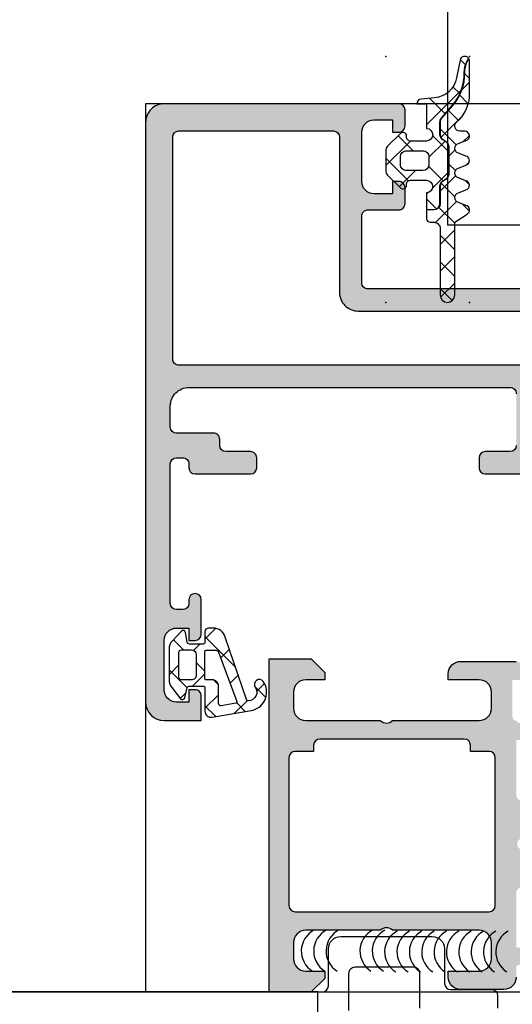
# Model space of a CAD drawing. Header units: millimetres. Extents: x 373037 to 682063, y 76092 to 274210.
# Tile 407 of 552: x 681509 to 681549, y 260245 to 260324. Entities that reach past the tile are written whole.
import ezdxf

# ---------------------------------------------------------------- set-up
doc = ezdxf.new("R2010")
doc.units = ezdxf.units.MM
doc.header["$LTSCALE"] = 100
doc.layers.add('PUDORYS', color=253, linetype='CONTINUOUS')

msp = doc.modelspace()

# ---------------------------------------------------------------- hatches: boundary and pattern name
at = {"layer": 'PUDORYS', "true_color": 0x939598}
h = msp.add_hatch(dxfattribs=at)
h.set_pattern_fill('ANSI37', color=252, scale=0.625, angle=90, style=0)
h.set_pattern_definition([(135, (679960.638258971, 248348.1544064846), (-1.403165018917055, -1.403165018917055), []), (225, (679960.638258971, 248348.1544064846), (1.403165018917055, -1.403165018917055), [])])
edge = h.paths.add_edge_path()
edge.add_arc((681540.2923258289, 260311.0443856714), 0.2900050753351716, 224.9975633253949, 359.9994892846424)
edge.add_line((681540.5823309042, 260311.0443830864), (681540.5823309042, 260311.1443773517))
edge.add_arc((681540.8923309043, 260311.1443773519), 0.3099999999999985, 89.99999999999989, 180.0000000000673, ccw=False)
edge.add_line((681540.8923309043, 260311.4543773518), (681542.1923069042, 260311.4543773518))
edge.add_arc((681542.1923069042, 260310.9443773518), 0.5100000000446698, -88.87647985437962, 90.00000000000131, ccw=False)
edge.add_line((681542.2023069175, 260310.4344754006), (681542.2023087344, 260309.0758673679))
edge.add_line((681542.2023087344, 260309.075867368), (681542.7923090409, 260309.075867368))
edge.add_arc((681542.7923090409, 260309.565867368), 0.4900000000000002, 270.000000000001, 360.0000000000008)
edge.add_line((681543.2823090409, 260309.565867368), (681543.2823090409, 260310.9658650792))
edge.add_arc((681543.7923090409, 260310.9658650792), 0.5099999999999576, 120.00000000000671, 180.0000000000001, ccw=False)
edge.add_line((681543.5373090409, 260311.4075380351), (681543.737309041, 260311.5230080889))
edge.add_arc((681543.4923090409, 260311.9473605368), 0.4900000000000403, 300.0000000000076, 360.000000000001)
edge.add_line((681543.9823090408, 260311.9473605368), (681543.9823090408, 260314.1843703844))
edge.add_arc((681543.4923090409, 260314.1843703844), 0.4899999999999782, 0, 60.00000000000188)
edge.add_line((681543.737309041, 260314.6087228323), (681543.537309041, 260314.7241928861))
edge.add_arc((681543.7923090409, 260315.1658658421), 0.5100000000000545, 179.9999999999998, 240.0000000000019, ccw=False)
edge.add_line((681543.2823090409, 260315.1658658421), (681543.2823090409, 260316.1634632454))
edge.add_arc((681543.788242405, 260316.1634632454), 0.5059333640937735, 139.3588191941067, 180, ccw=False)
edge.add_line((681543.4043384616, 260316.4929876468), (681544.2852053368, 260317.5192189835))
edge.add_arc((681541.2547474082, 260320.1204161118), 3.993732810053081, -40.64118080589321, 0.6188691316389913)
edge.add_arc((681547.2581299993, 260320.185262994), 2.010000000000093, 153.3452087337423, 180.6188691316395, ccw=False)
edge.add_line((681545.46174146, 260321.0869770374), (681545.5957826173, 260321.3540129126))
edge.add_arc((681545.2923189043, 260321.1090433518), 0.3900003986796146, 38.91202932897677, 168.9894375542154)
edge.add_line((681544.9094976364, 260321.1835295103), (681544.6298960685, 260319.7454386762))
edge.add_arc((681542.6568421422, 260320.1290507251), 2.010000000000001, 274.99524938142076, 348.9975035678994, ccw=False)
edge.add_line((681542.8318591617, 260318.1266848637), (681541.758899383, 260318.0329026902))
edge.add_arc((681541.7923206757, 260317.6443355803), 0.3900017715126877, 94.91600467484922, 178.5301263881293)
edge.add_line((681541.402447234, 260317.6543396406), (681542.2023181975, 260317.6543396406))
edge.add_line((681542.2023181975, 260317.6543396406), (681542.2023069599, 260315.6542603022))
edge.add_arc((681542.1923069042, 260315.1443583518), 0.5100000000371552, -90, 88.87647509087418, ccw=False)
edge.add_line((681542.1923069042, 260314.6343583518), (681540.8923309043, 260314.6343583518))
edge.add_arc((681540.8923309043, 260314.9443583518), 0.3100000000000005, 180, 270, ccw=False)
edge.add_line((681540.5823309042, 260314.9443583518), (681540.5823309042, 260315.0443833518))
edge.add_arc((681540.292315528, 260315.0443551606), 0.2900153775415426, 0.005569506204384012, 134.9966855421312)
edge.add_line((681540.0872555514, 260315.2494388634), (681539.0459585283, 260314.2088744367))
edge.add_arc((681539.3923189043, 260313.8622702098), 0.4900000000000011, 134.9798378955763, 179.9999999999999)
edge.add_line((681538.9023189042, 260313.8622702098), (681538.9023189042, 260312.226221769))
edge.add_arc((681539.3923189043, 260312.226221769), 0.4899999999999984, 180.0000000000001, 225.0276992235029)
edge.add_line((681539.0460041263, 260311.8795719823), (681540.0872525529, 260310.8393298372))
edge = h.paths.add_edge_path()
edge.add_arc((681541.8923407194, 260312.7443545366), 0.4999901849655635, 270.00000000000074, 360, ccw=False)
edge.add_line((681541.8923407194, 260312.2443643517), (681540.5923309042, 260312.2443643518))
edge.add_arc((681540.5923122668, 260312.7443457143), 0.4999813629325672, 179.9978642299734, 270.0021357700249, ccw=False)
edge.add_line((681540.0923309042, 260312.7443643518), (681540.0923309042, 260313.3443713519))
edge.add_arc((681540.5923122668, 260313.3443899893), 0.4999813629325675, 89.99786422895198, 180.0021357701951, ccw=False)
edge.add_line((681540.5923309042, 260313.8443713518), (681541.8923407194, 260313.8443713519))
edge.add_arc((681541.8923407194, 260313.344381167), 0.4999901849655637, 0, 90.00000000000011, ccw=False)
edge.add_line((681542.3923309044, 260313.344381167), (681542.3923309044, 260312.7443545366))
h = msp.add_hatch(dxfattribs=at)
h.set_pattern_fill('ANSI37', color=252, scale=0.48, angle=90, style=0)
h.set_pattern_definition([(135, (679960.638258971, 248348.1544064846), (-1.077630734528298, -1.077630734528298), []), (225, (679960.638258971, 248348.1544064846), (1.077630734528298, -1.077630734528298), [])])
edge = h.paths.add_edge_path()
edge.add_line((681544.7857356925, 260310.4401511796), (681545.3927932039, 260310.6674100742))
edge.add_arc((681545.2923179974, 260311.0442462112), 0.3900009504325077, -75.0706312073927, 75.07063120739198)
edge.add_line((681545.3927932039, 260311.4210823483), (681544.7857356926, 260311.6483412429))
edge.add_arc((681544.8923191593, 260312.0442462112), 0.4100009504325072, 105.0676336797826, 254.9323663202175, ccw=False)
edge.add_line((681544.7857356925, 260312.4401511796), (681545.392793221, 260312.6674100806))
edge.add_arc((681545.2923194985, 260313.0442462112), 0.390000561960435, -75.0708416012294, 75.07084160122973)
edge.add_line((681545.3927932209, 260313.4210823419), (681544.7857357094, 260313.6483412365))
edge.add_arc((681544.8923176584, 260314.0442462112), 0.4100005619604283, 105.06742474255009, 254.9325713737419, ccw=False)
edge.add_line((681544.7857357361, 260314.4401511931), (681545.3927932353, 260314.6674062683))
edge.add_arc((681545.2923059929, 260315.0442889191), 0.3900489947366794, -75.07068313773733, 89.99999999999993)
edge.add_line((681545.2923059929, 260315.4343379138), (681544.8923168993, 260315.4343379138))
edge.add_arc((681544.8923168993, 260315.8443384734), 0.4100005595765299, 130.3199356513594, 269.99999999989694, ccw=False)
edge.add_arc((681542.6923470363, 260318.4366246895), 2.989972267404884, -49.68006215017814, 0.001330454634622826)
edge.add_line((681545.6823193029, 260318.436694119), (681545.6823189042, 260321.1084857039))
edge.add_arc((681545.2923189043, 260321.1090433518), 0.3900003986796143, -0.0819252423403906, 35.64056997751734)
edge.add_line((681545.6092676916, 260321.3362960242), (681545.4796159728, 260321.0780047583))
edge.add_arc((681547.2581299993, 260320.185262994), 1.990000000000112, 153.345208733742, 180.6188691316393)
edge.add_arc((681541.2547474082, 260320.1204161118), 4.013732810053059, -40.641180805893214, 0.6188691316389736, ccw=False)
edge.add_line((681544.3003814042, 260317.506192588), (681543.419514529, 260316.4799612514))
edge.add_arc((681543.788242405, 260316.1634632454), 0.4859333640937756, 139.3588191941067, 179.9999999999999)
edge.add_line((681543.3023090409, 260316.1634632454), (681543.3023090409, 260315.1658658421))
edge.add_arc((681543.7923090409, 260315.1658658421), 0.4900000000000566, 180.0000000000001, 240.0000000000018)
edge.add_line((681543.5473090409, 260314.7415133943), (681543.747309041, 260314.6260433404))
edge.add_arc((681543.4923090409, 260314.1843703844), 0.5099999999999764, -1.1368683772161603e-13, 60.00000000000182, ccw=False)
edge.add_line((681544.0023090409, 260314.1843703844), (681544.0023090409, 260311.9473605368))
edge.add_arc((681543.4923090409, 260311.9473605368), 0.5100000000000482, 300.0000000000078, 360, ccw=False)
edge.add_line((681543.747309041, 260311.5056875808), (681543.547309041, 260311.3902175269))
edge.add_arc((681543.7923090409, 260310.9658650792), 0.4899999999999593, 120.000000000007, 179.9999999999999)
edge.add_line((681543.3023090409, 260310.9658650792), (681543.3023090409, 260309.565867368))
edge.add_arc((681542.7923090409, 260309.565867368), 0.509999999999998, 270.0000000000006, 360, ccw=False)
edge.add_line((681542.7923090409, 260309.055867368), (681542.2023087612, 260309.055867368))
edge.add_line((681542.2023087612, 260309.055867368), (681542.2023097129, 260308.3442458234))
edge.add_arc((681542.4923097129, 260308.3442462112), 0.2900000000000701, 180.0000766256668, 270.0000000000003)
edge.add_line((681542.4923097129, 260308.0542462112), (681542.7922948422, 260308.0542462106))
edge.add_arc((681542.792476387, 260307.5444242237), 0.5098220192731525, -0.02428648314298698, 90.02040272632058, ccw=False)
edge.add_line((681543.3022983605, 260307.5442081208), (681543.3023288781, 260302.1442451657))
edge.add_arc((681543.8923273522, 260302.1442485), 0.5899984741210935, 180.0003238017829, 360.0000000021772)
edge.add_line((681544.4823258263, 260302.1442485), (681544.4823258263, 260308.0496567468))
edge.add_line((681544.4823258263, 260308.0496567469), (681545.4870801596, 260308.7063603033))
edge.add_arc((681545.2923195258, 260309.0442480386), 0.3899997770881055, -60.04057881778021, 75.07024092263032)
edge.add_line((681545.3927969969, 260309.4210823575), (681544.7857357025, 260309.6483412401))
edge.add_arc((681544.8923191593, 260310.0442462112), 0.4100009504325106, 105.0676336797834, 254.9323677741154, ccw=False)
h = msp.add_hatch(color=252, dxfattribs=at)
edge = h.paths.add_edge_path(flags=16)
edge.add_ellipse((681522.1563332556, 260296.954286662), major_axis=(-0.4999740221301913, 0), ratio=1, start_angle=-0.002977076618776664, end_angle=90.00297707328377, ccw=False)
edge.add_line((681521.656359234, 260296.9543126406), (681521.656359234, 260314.9543126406))
edge.add_ellipse((681522.1563332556, 260314.9543386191), major_axis=(-0.4999740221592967, 0), ratio=1, start_angle=-90.00297707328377, end_angle=0.002977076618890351, ccw=False)
edge.add_line((681522.156359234, 260315.4543126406), (681534.656359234, 260315.4543126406))
edge.add_ellipse((681534.656337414, 260314.9542908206), major_axis=(-0.5000218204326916, 0), ratio=1, start_angle=180.0025002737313, end_angle=269.99749972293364, ccw=False)
edge.add_line((681535.156359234, 260314.9543126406), (681535.156359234, 260302.3512616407))
edge.add_ellipse((681536.6563581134, 260302.3512605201), major_axis=(-1.499998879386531, 0), ratio=1, start_angle=-4.280432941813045e-05, end_angle=90.00004280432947)
edge.add_line((681536.656359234, 260300.8512616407), (681549.656347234, 260300.8512616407))
edge.add_ellipse((681549.6563476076, 260300.3512620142), major_axis=(-0.4999996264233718, 0), ratio=1, start_angle=179.9999571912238, end_angle=270.0000428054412, ccw=False)
edge.add_line((681550.156347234, 260300.3512616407), (681550.156347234, 260296.9543126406))
edge.add_ellipse((681549.6563476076, 260296.954312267), major_axis=(-0.4999996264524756, 0), ratio=1, start_angle=89.99995719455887, end_angle=180.0000428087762, ccw=False)
edge.add_line((681549.656347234, 260296.4543126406), (681522.156359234, 260296.4543126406))
edge = h.paths.add_edge_path()
edge.add_line((681520.9563472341, 260267.6543176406), (681523.9563472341, 260267.6543176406))
edge.add_line((681523.9563472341, 260267.6543176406), (681523.9563472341, 260269.6543176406))
edge.add_arc((681523.4563732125, 260269.6543436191), 0.4999740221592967, 359.9970229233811, 450.0029770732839)
edge.add_line((681523.4563472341, 260270.1543176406), (681522.9563472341, 260270.1543176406))
edge.add_line((681522.9563472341, 260270.1543176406), (681522.9563472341, 260269.1543176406))
edge.add_line((681522.9563472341, 260269.1543176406), (681521.9563472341, 260269.1543176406))
edge.add_arc((681521.9564113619, 260270.1543817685), 1.000064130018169, 180.0036740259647, 269.9963259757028, ccw=False)
edge.add_line((681520.9563472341, 260270.1543176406), (681520.9563472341, 260274.1543176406))
edge.add_arc((681521.9563772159, 260274.1542876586), 1.000029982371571, 90.00171778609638, 179.9982822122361, ccw=False)
edge.add_line((681521.9563472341, 260275.1543176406), (681522.9563472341, 260275.1543176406))
edge.add_line((681522.9563472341, 260275.1543176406), (681522.9563472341, 260274.1543176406))
edge.add_line((681522.9563472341, 260274.1543176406), (681523.4563472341, 260274.1543176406))
edge.add_arc((681523.4563416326, 260274.654323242), 0.5000056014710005, 270.0006418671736, 359.9993581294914)
edge.add_line((681523.9563472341, 260274.6543176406), (681523.9563472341, 260277.4543206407))
edge.add_arc((681523.4563472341, 260277.4543206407), 0.5, 0, 180)
edge.add_line((681522.9563472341, 260277.4543206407), (681522.9563472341, 260277.1543176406))
edge.add_arc((681522.4563365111, 260277.1543283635), 0.5000107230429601, 270.00122873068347, 359.99877127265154, ccw=False)
edge.add_line((681522.4563472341, 260276.6543176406), (681521.9563472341, 260276.6543176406))
edge.add_arc((681521.9564151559, 260277.1543855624), 0.5000679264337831, 180.007782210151, 269.99221778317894, ccw=False)
edge.add_line((681521.4563472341, 260277.1543176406), (681521.4563472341, 260288.4543126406))
edge.add_arc((681521.956369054, 260288.4542908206), 0.5000218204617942, 90.0025002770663, 179.9974997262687, ccw=False)
edge.add_line((681521.9563472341, 260288.9543126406), (681522.4563472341, 260288.9543126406))
edge.add_arc((681522.4564099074, 260288.4543753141), 0.4999373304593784, -0.007182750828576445, 90.00718274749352, ccw=False)
edge.add_line((681522.9563472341, 260288.4543126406), (681522.9563472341, 260288.1543096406))
edge.add_arc((681523.4564100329, 260288.1543724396), 0.5000628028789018, 180.007195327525, 269.9928046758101)
edge.add_line((681523.4563472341, 260287.6543096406), (681527.9563472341, 260287.6543096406))
edge.add_arc((681527.9563416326, 260288.1543152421), 0.5000056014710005, 270.0006418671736, 359.9993581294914)
edge.add_line((681528.4563472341, 260288.1543096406), (681528.4563472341, 260288.9543126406))
edge.add_arc((681527.9563732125, 260288.9543386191), 0.4999740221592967, 359.9970229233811, 450.0029770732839)
edge.add_line((681527.9563472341, 260289.4543126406), (681525.9563472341, 260289.4543126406))
edge.add_arc((681525.9564151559, 260289.9543805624), 0.5000679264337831, 180.007782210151, 269.99221778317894, ccw=False)
edge.add_line((681525.4563472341, 260289.9543126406), (681525.4563472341, 260290.4543126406))
edge.add_arc((681524.9564099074, 260290.4543753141), 0.4999373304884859, 359.9928172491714, 450.0071827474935)
edge.add_line((681524.9563472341, 260290.9543126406), (681521.9563472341, 260290.9543126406))
edge.add_arc((681521.9564023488, 260291.4543677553), 0.500055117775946, 180.0063149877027, 269.99368500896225, ccw=False)
edge.add_line((681521.4563472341, 260291.4543126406), (681521.4563472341, 260293.1543096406))
edge.add_arc((681522.9563153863, 260293.1543414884), 1.499968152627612, 89.99878348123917, 180.0012165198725, ccw=False)
edge.add_line((681522.9563472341, 260294.6543096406), (681548.9563472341, 260294.6543096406))
edge.add_arc((681548.9563680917, 260294.1543304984), 0.4999791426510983, -0.0023902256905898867, 90.00239022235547, ccw=False)
edge.add_line((681549.4563472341, 260294.1543096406), (681549.4563472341, 260289.9543126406))
edge.add_arc((681548.9563416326, 260289.954318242), 0.500005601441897, 270.00064186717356, 359.9993581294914, ccw=False)
edge.add_line((681548.9563472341, 260289.4543126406), (681546.9563472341, 260289.4543126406))
edge.add_arc((681546.956369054, 260288.9542908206), 0.5000218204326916, 90.00250027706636, 179.9974997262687)
edge.add_line((681546.4563472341, 260288.9543126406), (681546.4563472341, 260288.1543096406))
edge.add_arc((681546.9563997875, 260288.1543621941), 0.5000525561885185, 180.0060215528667, 269.9939784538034)
edge.add_line((681546.9563472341, 260287.6543096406), (681551.9563482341, 260287.6543096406))
edge.add_line((681551.9563482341, 260287.6543096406), (681552.7142372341, 260287.8716306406))
edge.add_arc((681552.7969285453, 260287.5832522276), 0.2999999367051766, 37.90481469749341, 106.00002424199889, ccw=False)
edge.add_arc((681553.2703483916, 260287.9518627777), 0.3000001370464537, 217.904718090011, 269.999969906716)
edge.add_line((681553.2703482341, 260287.6518626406), (681555.3344952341, 260287.6518646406))
edge.add_arc((681555.3344956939, 260288.0518640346), 0.399999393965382, 269.999934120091, 381.9737695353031)
edge.add_line((681555.705437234, 260288.2015366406), (681554.8890762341, 260290.2247656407))
edge.add_arc((681554.7036059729, 260290.1499290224), 0.199999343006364, 21.97390783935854, 114.1410924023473)
edge.add_line((681554.621809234, 260290.3324366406), (681552.238124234, 260289.2641166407))
edge.add_arc((681552.1563275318, 260289.4466247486), 0.1999997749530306, 179.180099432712, 294.1410254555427, ccw=False)
edge.add_line((681551.9563482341, 260289.4494866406), (681551.9563472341, 260300.7535666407))
edge.add_arc((681552.1477617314, 260300.76199836), 0.191600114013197, 88.95554996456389, 182.5222218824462, ccw=False)
edge.add_line((681552.151254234, 260300.9535666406), (681552.571838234, 260300.9535666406))
edge.add_line((681552.5718382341, 260300.9535666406), (681555.0374502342, 260299.5218316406))
edge.add_arc((681555.1882619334, 260299.7811686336), 0.2999997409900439, 239.8208038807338, 344.0000282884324)
edge.add_line((681555.476640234, 260299.6984776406), (681555.904511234, 260301.1906386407))
edge.add_line((681555.904511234, 260301.1906386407), (681556.402923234, 260302.0539136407))
edge.add_arc((681556.0565129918, 260302.2539135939), 0.4000000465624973, 330.0000115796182, 449.9999652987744)
edge.add_line((681556.056513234, 260302.6539136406), (681551.9485822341, 260302.6535666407))
edge.add_line((681551.9485822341, 260302.6535666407), (681537.456525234, 260302.6512616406))
edge.add_arc((681537.4563471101, 260303.1512614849), 0.4999998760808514, 179.9999821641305, 270.0204115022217, ccw=False)
edge.add_line((681536.9563472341, 260303.1512616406), (681536.9563472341, 260308.5543036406))
edge.add_arc((681537.4563468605, 260308.5543040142), 0.4999996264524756, 89.99995719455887, 180.0000428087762, ccw=False)
edge.add_line((681537.4563472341, 260309.0543036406), (681539.9563472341, 260309.0543036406))
edge.add_arc((681539.9563476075, 260309.554303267), 0.4999996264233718, 269.9999571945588, 360.0000428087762)
edge.add_line((681540.4563472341, 260309.5543036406), (681540.4563472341, 260310.8543066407))
edge.add_arc((681539.9563680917, 260310.8543274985), 0.4999791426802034, 359.9976097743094, 450.0023902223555)
edge.add_line((681539.9563472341, 260311.3543066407), (681539.4563472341, 260311.3543066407))
edge.add_line((681539.4563472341, 260311.3543066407), (681539.4563472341, 260310.3543066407))
edge.add_line((681539.4563472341, 260310.3543066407), (681537.9563472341, 260310.3543066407))
edge.add_arc((681537.9563789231, 260311.3543383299), 1.000031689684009, 180.0018155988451, 269.9981844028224, ccw=False)
edge.add_line((681536.9563472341, 260311.3543066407), (681536.9563472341, 260315.3543066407))
edge.add_arc((681537.9564164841, 260315.3542373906), 1.00006925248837, 90.00396746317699, 179.9960325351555, ccw=False)
edge.add_line((681537.9563472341, 260316.3543066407), (681539.4563472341, 260316.3543066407))
edge.add_line((681539.4563472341, 260316.3543066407), (681539.4563472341, 260315.3543066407))
edge.add_line((681539.4563472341, 260315.3543066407), (681539.9563472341, 260315.3543066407))
edge.add_arc((681539.9563732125, 260315.8542806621), 0.4999740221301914, 269.9970229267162, 360.0029770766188)
edge.add_line((681540.4563472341, 260315.8543066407), (681540.4563472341, 260317.1543096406))
edge.add_arc((681539.9563416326, 260317.1543040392), 0.500005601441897, 0.0006418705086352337, 89.99935813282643)
edge.add_line((681539.9563472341, 260317.6543096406), (681520.9563472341, 260317.6543096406))
edge.add_arc((681520.9563179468, 260316.1543389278), 1.49997071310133, 89.9988812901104, 180.0011187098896)
edge.add_line((681519.4563472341, 260316.1543096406), (681519.4563472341, 260269.1543176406))
edge.add_arc((681520.9564075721, 260269.1543779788), 1.500060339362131, 180.0023046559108, 269.9976953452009)
h = msp.add_hatch(dxfattribs=at)
h.set_pattern_fill('ANSI37', color=252, scale=0.625, angle=180, style=0)
h.set_pattern_definition([(225, (681522.9563192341, 260270.1543376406), (1.403165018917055, -1.403165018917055), []), (315, (681522.9563192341, 260270.1543376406), (1.403165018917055, 1.403165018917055), [])])
edge = h.paths.add_edge_path(flags=16)
edge.add_ellipse((681524.8585323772, 260270.4565526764), major_axis=(-0.4977897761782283, 0), ratio=1, start_angle=179.7452779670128, end_angle=270.1925797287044)
edge.add_line((681524.856859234, 260270.9543396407), (681524.356340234, 260270.9543396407))
edge.add_ellipse((681524.356325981, 260271.0543233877), major_axis=(-0.09998374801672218, 0), ratio=1, start_angle=-0.00874072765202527, end_angle=90.00816773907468, ccw=False)
edge.add_line((681524.2563422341, 260271.0543386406), (681524.2563382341, 260273.2547686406))
edge.add_ellipse((681524.3563428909, 260273.2547659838), major_axis=(-0.1000046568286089, 0), ratio=1, start_angle=270.00152216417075, end_angle=359.99847781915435, ccw=False)
edge.add_line((681524.356340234, 260273.3547706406), (681525.1682822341, 260273.3547706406))
edge.add_ellipse((681525.1682737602, 260273.1547640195), major_axis=(-0.2000066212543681, 0), ratio=1, start_angle=195.6886153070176, end_angle=269.9975725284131, ccw=False)
edge.add_line((681525.360829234, 260273.2088476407), (681526.848154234, 260269.1907066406))
edge.add_ellipse((681526.7543727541, 260269.1559931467), major_axis=(-0.0999999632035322, 0), ratio=1, start_angle=100.32228412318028, end_angle=200.3121827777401, ccw=False)
edge.add_line((681526.772291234, 260269.0576116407), (681525.562822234, 260268.8373286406))
edge.add_ellipse((681525.5563135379, 260269.0372190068), major_axis=(-0.199996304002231, 0), ratio=1, start_angle=-0.001041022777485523, end_angle=91.86496785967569, ccw=False)
edge.add_line((681525.356317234, 260269.0372226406), (681525.356317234, 260270.4543396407))
edge = h.paths.add_edge_path(flags=16)
edge.add_ellipse((681522.3563284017, 260271.1543408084), major_axis=(-0.2000001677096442, 0), ratio=1, start_angle=-0.000238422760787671, end_angle=90.0002384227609, ccw=False)
edge.add_line((681522.156328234, 260271.1543416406), (681522.156332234, 260273.1887986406))
edge.add_ellipse((681522.3563275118, 260273.1888033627), major_axis=(-0.1999952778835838, 0), ratio=1, start_angle=-90.00049337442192, end_angle=0.0013527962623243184, ccw=False)
edge.add_line((681522.3563292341, 260273.3887986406), (681523.1563392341, 260273.3887986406))
edge.add_ellipse((681523.1563304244, 260272.9887878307), major_axis=(-0.4000108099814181, 0), ratio=1, start_angle=180.0019780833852, end_angle=269.99873813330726, ccw=False)
edge.add_line((681523.556341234, 260272.9888016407), (681523.556341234, 260271.3543386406))
edge.add_ellipse((681523.1563463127, 260271.354335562), major_axis=(-0.3999949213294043, 0), ratio=1, start_angle=89.99898603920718, end_angle=180.0004409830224, ccw=False)
edge.add_line((681523.156339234, 260270.9543406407), (681522.356329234, 260270.9543406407))
edge = h.paths.add_edge_path()
edge.add_arc((681522.4328803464, 260269.5543487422), 0.2000083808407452, 220.0023157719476, 344.998480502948)
edge.add_line((681522.626072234, 260269.5025776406), (681522.8166062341, 260270.3061026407))
edge.add_arc((681523.0097998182, 260270.2543262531), 0.2000113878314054, 90.00274550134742, 164.9971436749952, ccw=False)
edge.add_line((681523.009790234, 260270.4543376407), (681524.106340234, 260270.4543376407))
edge.add_arc((681524.1063505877, 260270.3043499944), 0.1499876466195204, -0.00395516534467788, 90.00395514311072, ccw=False)
edge.add_line((681524.2563382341, 260270.3043396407), (681524.256330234, 260268.4214686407))
edge.add_arc((681524.7563301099, 260268.4214667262), 0.4999998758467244, 179.9997806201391, 279.9335722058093)
edge.add_line((681524.8425832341, 260267.9289626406), (681528.162309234, 260268.5103516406))
edge.add_arc((681527.7562348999, 260269.9543371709), 1.499996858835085, 285.706924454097, 395.08755399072)
edge.add_arc((681528.6563377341, 260270.5866441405), 0.3999981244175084, 35.08800412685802, 215.0880041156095)
edge.add_arc((681527.7750380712, 260269.9521225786), 0.686003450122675, -89.5156416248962, 36.14118557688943, ccw=False)
edge.add_arc((681527.7612178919, 260269.4152462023), 0.1503878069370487, 199.0161509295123, 277.4960782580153, ccw=False)
edge.add_line((681527.619037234, 260269.3662446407), (681525.891355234, 260274.4124706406))
edge.add_arc((681524.9252632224, 260274.154349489), 0.9999801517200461, 14.95891092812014, 90.00057230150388)
edge.add_line((681524.9252532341, 260275.1543296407), (681524.5563482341, 260275.1543416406))
edge.add_arc((681524.5563689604, 260274.8543219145), 0.3000197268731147, 90.0039581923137, 179.9968057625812)
edge.add_line((681524.256349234, 260274.8543386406), (681524.256349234, 260274.0043236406))
edge.add_arc((681524.1063651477, 260274.0043107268), 0.1499840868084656, -90.00493321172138, 0.004933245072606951, ccw=False)
edge.add_line((681524.106352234, 260273.8543266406), (681523.009790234, 260273.8543376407))
edge.add_arc((681523.0097993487, 260274.0543522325), 0.2000145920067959, 195.002374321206, 269.99738902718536, ccw=False)
edge.add_line((681522.816602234, 260274.0025766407), (681522.687508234, 260274.8059486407))
edge.add_arc((681522.4943323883, 260274.7542242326), 0.1999808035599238, 14.98978708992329, 135.0074444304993)
edge.add_line((681522.3529062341, 260274.8956136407), (681521.6263872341, 260274.1197436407))
edge.add_arc((681522.3563288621, 260273.4362332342), 1.000000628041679, 136.8814623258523, 180.0000340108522)
edge.add_line((681521.3563282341, 260273.4362326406), (681521.3563282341, 260270.9575996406))
edge.add_arc((681522.3563311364, 260270.9576006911), 1.00000290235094, 180.0000601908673, 217.8277930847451)
edge.add_line((681521.566471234, 260270.3443086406), (681522.279670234, 260269.4257796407))
h = msp.add_hatch(color=252, dxfattribs=at)
edge = h.paths.add_edge_path()
edge.add_arc((681549.5763265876, 260249.3544685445), 0.1199999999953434, 180.0000000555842, 270.000000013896)
edge.add_line((681549.5763265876, 260249.2344685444), (681552.3363245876, 260249.2344685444))
edge.add_arc((681552.3363245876, 260248.9344685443), 0.3000000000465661, 0, 89.99999999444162, ccw=False)
edge.add_line((681552.6363245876, 260248.9344685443), (681552.6363245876, 260247.9544942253))
edge.add_arc((681552.3363245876, 260247.9544942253), 0.3000000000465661, 270.0000000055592, 360, ccw=False)
edge.add_line((681552.3363245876, 260247.6544942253), (681550.4563135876, 260247.6544942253))
edge.add_arc((681550.1887702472, 260247.5756271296), 0.2789255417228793, 16.42459455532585, 91.16287008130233)
edge.add_line((681550.1831095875, 260247.8544952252), (681549.7295155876, 260247.8544952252))
edge.add_arc((681549.7238471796, 260247.5756577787), 0.2788950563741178, 88.8354106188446, 163.5801235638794)
edge.add_line((681549.4563265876, 260247.6544942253), (681549.4563265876, 260246.8543195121))
edge.add_arc((681548.4563265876, 260246.8543195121), 1, 270.0000000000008, 360, ccw=False)
edge.add_line((681548.4563265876, 260245.8543195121), (681544.9563192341, 260245.8543195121))
edge.add_arc((681544.9563390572, 260246.8543393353), 1.000019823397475, 180.0011357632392, 269.9988642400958, ccw=False)
edge.add_line((681543.9563192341, 260246.8543195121), (681543.9563192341, 260247.3543195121))
edge.add_line((681543.9563192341, 260247.3543195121), (681546.4563192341, 260247.3543195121))
edge.add_arc((681546.4562738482, 260248.3543648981), 1.000045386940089, 270.0026002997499, 359.9973996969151)
edge.add_line((681547.4563192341, 260248.3543195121), (681547.4563192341, 260249.6543378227))
edge.add_arc((681546.4562667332, 260249.6542853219), 1.000052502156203, 0.00300791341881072, 89.99699208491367)
edge.add_line((681546.4563192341, 260250.6543378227), (681539.4563192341, 260250.6543378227))
edge.add_arc((681538.9563192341, 260250.1292160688), 0.7250881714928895, 46.40381611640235, 133.5961838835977)
edge.add_line((681538.4563192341, 260250.6543378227), (681532.4222310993, 260250.6543378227))
edge.add_arc((681532.4222836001, 260249.6542853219), 1.0000525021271, 90.00300791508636, 179.9969920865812)
edge.add_line((681531.4222310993, 260249.6543378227), (681531.4222310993, 260248.3543195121))
edge.add_arc((681532.4222764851, 260248.3543648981), 1.000045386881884, 180.002600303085, 269.9973997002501)
edge.add_line((681532.4222310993, 260247.3543195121), (681533.9563192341, 260247.3543195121))
edge.add_line((681533.9563192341, 260247.3543195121), (681533.9563192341, 260246.7543134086))
edge.add_line((681533.9563192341, 260246.7543134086), (681532.8563131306, 260245.6543378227))
edge.add_line((681532.8563131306, 260245.6543378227), (681529.4563192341, 260245.6543378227))
edge.add_line((681529.4563192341, 260245.6543378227), (681529.4563192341, 260272.6542386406))
edge.add_line((681529.4563192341, 260272.6542386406), (681532.8563131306, 260272.6542386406))
edge.add_line((681532.8563131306, 260272.6542386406), (681533.9563192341, 260271.5542630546))
edge.add_line((681533.9563192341, 260271.5542630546), (681533.9563192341, 260270.9542569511))
edge.add_line((681533.9563192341, 260270.9542569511), (681532.4222310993, 260270.9542569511))
edge.add_arc((681532.4222764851, 260269.9542115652), 1.000045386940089, 90.0026002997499, 179.9973996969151)
edge.add_line((681531.4222310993, 260269.9542569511), (681531.4222310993, 260268.6542386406))
edge.add_arc((681532.4222836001, 260268.6542911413), 1.000052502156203, 180.0030079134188, 269.9969920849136)
edge.add_line((681532.4222310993, 260267.6542386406), (681538.4563192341, 260267.6542386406))
edge.add_arc((681538.9563192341, 260268.1793603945), 0.7250881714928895, 226.4038161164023, 313.5961838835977)
edge.add_line((681539.4563192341, 260267.6542386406), (681546.4563192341, 260267.6542386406))
edge.add_arc((681546.4562667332, 260268.6542911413), 1.0000525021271, 270.0030079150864, 359.9969920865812)
edge.add_line((681547.4563192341, 260268.6542386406), (681547.4563192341, 260269.9542569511))
edge.add_arc((681546.4562738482, 260269.9542115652), 1.000045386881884, 0.002600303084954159, 89.99739970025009)
edge.add_line((681546.4563192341, 260270.9542569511), (681543.9563192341, 260270.9542569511))
edge.add_line((681543.9563192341, 260270.9542569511), (681543.9563192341, 260271.4542569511))
edge.add_arc((681544.9563390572, 260271.4542371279), 1.000019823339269, 90.00113575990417, 179.9988642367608, ccw=False)
edge.add_line((681544.9563192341, 260272.4542569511), (681549.4563192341, 260272.4542569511))
edge.add_arc((681549.4563295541, 260271.9542672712), 0.4999896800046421, -0.001182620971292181, 90.00118262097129, ccw=False)
edge.add_line((681549.9563192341, 260271.9542569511), (681549.9563192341, 260270.9542569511))
edge.add_line((681549.9563192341, 260270.9542569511), (681549.1563161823, 260270.9542569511))
edge.add_line((681549.1563161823, 260270.9542569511), (681549.1563161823, 260267.9542416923))
edge.add_arc((681549.4563238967, 260267.9542390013), 0.3000077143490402, 179.9994860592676, 270.0005139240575)
edge.add_arc((681549.7238471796, 260267.7330677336), 0.278895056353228, 196.4198764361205, 271.1645893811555)
edge.add_line((681549.7295155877, 260267.454230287), (681550.1831095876, 260267.454230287))
edge.add_arc((681550.1887702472, 260267.7330983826), 0.2789255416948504, 268.8371299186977, 343.5754054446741)
edge.add_line((681550.4563135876, 260267.654231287), (681552.3363245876, 260267.654231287))
edge.add_arc((681552.3363245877, 260267.3542312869), 0.3000000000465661, 2.2233678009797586e-08, 90.00000000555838, ccw=False)
edge.add_line((681552.6363245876, 260267.354231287), (681552.6363245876, 260266.3742569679))
edge.add_arc((681552.3363245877, 260266.3742569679), 0.2999999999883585, 269.99999999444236, 360, ccw=False)
edge.add_line((681552.3363245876, 260266.074256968), (681549.5763265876, 260266.074256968))
edge.add_arc((681549.5763265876, 260265.9542569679), 0.1200000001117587, 89.99999998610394, 179.9999999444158)
edge.add_line((681549.4563265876, 260265.954256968), (681549.4563265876, 260261.654231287))
edge.add_arc((681549.9563265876, 260261.654231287), 0.5, 180, 270)
edge.add_line((681549.9563265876, 260261.154231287), (681550.6563265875, 260261.154231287))
edge.add_line((681550.6563265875, 260261.154231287), (681553.0491469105, 260262.5357267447))
edge.add_arc((681553.118206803, 260262.4161115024), 0.1381197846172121, -7.7024375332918, 120.0000000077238, ccw=False)
edge.add_arc((681548.2768555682, 260262.8637298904), 4.999999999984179, 288.7094007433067, 354.6507719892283, ccw=False)
edge.add_arc((681550.0410817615, 260257.6543627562), 0.4999999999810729, 108.709400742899, 251.290599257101)
edge.add_arc((681548.2768555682, 260252.4449956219), 5.000000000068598, 5.34922801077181, 71.29059925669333, ccw=False)
edge.add_arc((681553.118206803, 260252.8926140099), 0.1381197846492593, -120.00000000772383, 7.7024375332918, ccw=False)
edge.add_line((681553.0491469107, 260252.7729987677), (681550.6563265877, 260254.1544942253))
edge.add_line((681550.6563265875, 260254.1544942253), (681549.9563265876, 260254.1544942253))
edge.add_arc((681549.9563265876, 260253.6544942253), 0.5, 90, 180)
edge.add_line((681549.4563265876, 260253.6544942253), (681549.4563265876, 260249.3544685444))
edge = h.paths.add_edge_path(flags=16)
edge.add_arc((681531.5563253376, 260264.65424627), 0.5, 90, 180)
edge.add_line((681531.0563253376, 260264.65424627), (681531.0563253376, 260252.6543378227))
edge.add_arc((681531.5563253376, 260252.6543378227), 0.5, 180, 270)
edge.add_line((681531.5563253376, 260252.1543378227), (681547.2563070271, 260252.1543378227))
edge.add_arc((681547.2563070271, 260252.6543378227), 0.5, 270, 360)
edge.add_line((681547.7563070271, 260252.6543378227), (681547.7563070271, 260264.65424627))
edge.add_arc((681547.2563070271, 260264.65424627), 0.5, 0, 90)
edge.add_line((681547.2563070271, 260265.15424627), (681545.7563070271, 260265.15424627))
edge.add_line((681545.7563070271, 260265.15424627), (681545.7563070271, 260265.65424627))
edge.add_arc((681545.2563070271, 260265.65424627), 0.5, 0, 90)
edge.add_line((681545.2563070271, 260266.15424627), (681533.5563253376, 260266.15424627))
edge.add_arc((681533.5563253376, 260265.65424627), 0.5, 90, 180)
edge.add_line((681533.0563253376, 260265.65424627), (681533.0563253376, 260265.15424627))
edge.add_line((681533.0563253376, 260265.15424627), (681531.5563253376, 260265.15424627))

# ---------------------------------------------------------------- linework, layer by layer
at = {"layer": 'PUDORYS', "color": 252, "ltscale": 15, "true_color": 0x939598}
for points in [[(681543.8922310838, 260307.8288373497), (681587.8922310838, 260307.8288373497), (681587.8922310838, 260776.4904930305), (681543.8922310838, 260776.4904930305)], [(681519.4563608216, 260245.6543377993), (681604.4563328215, 260245.6543377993), (681604.4563328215, 260317.6543096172), (681519.4563608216, 260317.6543096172)], [(681414.72019219, 260227.1544372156), (681533.3902822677, 260227.1544372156), (681533.3902822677, 260245.6543377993), (681414.72019219, 260245.6543377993)]]:
    msp.add_lwpolyline(points, close=True, dxfattribs=at)
at = {"layer": 'PUDORYS', "color": 252, "true_color": 0x939598}
msp.add_lwpolyline([(681587.8922310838, 260388.7997161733), (681587.8922310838, 260776.4904930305), (681543.8922310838, 260776.4904930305), (681543.8922310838, 260388.7997161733), (681543.8922310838, 260307.8288373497), (681587.8922310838, 260307.8288373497)], close=True, dxfattribs=at)
for points in [[(681540.0872525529, 260310.8393298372, 0.6681907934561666), (681540.5823309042, 260311.0443830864), (681540.5823309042, 260311.1443773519, -0.41421356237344), (681540.8923309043, 260311.4543773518), (681542.1923069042, 260311.4543773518, -0.9902431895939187), (681542.2023069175, 260310.4344754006), (681542.2023087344, 260309.075867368), (681542.7923090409, 260309.075867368, 0.4142135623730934), (681543.2823090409, 260309.565867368), (681543.2823090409, 260310.9658650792, -0.267949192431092), (681543.5373090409, 260311.4075380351), (681543.737309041, 260311.5230080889, 0.2679491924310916), (681543.9823090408, 260311.9473605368), (681543.9823090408, 260314.1843703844, 0.267949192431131), (681543.737309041, 260314.6087228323), (681543.5373090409, 260314.7241928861, -0.2679491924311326), (681543.2823090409, 260315.1658658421), (681543.2823090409, 260316.1634632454, -0.1792130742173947), (681543.4043384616, 260316.4929876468), (681544.2852053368, 260317.5192189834, 0.1820014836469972), (681545.2482472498, 260320.1635527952, -0.1195687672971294), (681545.46174146, 260321.0869770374), (681545.5957826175, 260321.3540129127, 0.6375452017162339), (681544.9094976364, 260321.1835295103), (681544.6298960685, 260319.7454386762, -0.3346062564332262), (681542.8318591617, 260318.1266848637), (681541.758899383, 260318.0329026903, 0.381933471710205), (681541.402447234, 260317.6543396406), (681542.2023181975, 260317.6543396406), (681542.2023069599, 260315.6542603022, -0.9902431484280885), (681542.1923069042, 260314.6343583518), (681540.8923309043, 260314.6343583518, -0.414213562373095), (681540.5823309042, 260314.9443583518), (681540.5823309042, 260315.0443833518, 0.6681225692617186), (681540.0872555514, 260315.2494388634), (681539.0459585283, 260314.2088744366, 0.1990038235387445), (681538.9023189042, 260313.8622702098), (681538.9023189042, 260312.226221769, 0.199038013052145), (681539.0460041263, 260311.8795719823), (681540.0872525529, 260310.8393298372)], [(681544.7857356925, 260310.4401511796), (681545.3927932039, 260310.6674100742, 0.7683067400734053), (681545.3927932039, 260311.4210823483), (681544.7857356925, 260311.6483412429, -0.7663896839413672), (681544.7857356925, 260312.4401511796), (681545.3927932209, 260312.6674100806, 0.7683096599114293), (681545.3927932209, 260313.4210823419), (681544.7857357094, 260313.6483412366, -0.766392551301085), (681544.7857357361, 260314.4401511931), (681545.3927932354, 260314.6674062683, 0.8775222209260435), (681545.2923059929, 260315.4343379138), (681544.8923168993, 260315.4343379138, -0.6981291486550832), (681544.627023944, 260316.1569406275, 0.2202365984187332), (681545.6823193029, 260318.436694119), (681545.6823189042, 260321.1084857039, 0.1571434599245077), (681545.6092676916, 260321.3362960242), (681545.4796159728, 260321.0780047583, 0.1195687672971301), (681545.268246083, 260320.163768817, -0.1820014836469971), (681544.3003814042, 260317.506192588), (681543.419514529, 260316.4799612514, 0.1792130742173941), (681543.3023090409, 260316.1634632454), (681543.3023090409, 260315.1658658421, 0.2679491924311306), (681543.5473090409, 260314.7415133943), (681543.747309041, 260314.6260433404, -0.2679491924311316), (681544.0023090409, 260314.1843703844), (681544.0023090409, 260311.9473605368, -0.2679491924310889), (681543.747309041, 260311.5056875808), (681543.5473090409, 260311.390217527, 0.2679491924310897), (681543.3023090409, 260310.9658650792), (681543.3023090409, 260309.565867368, -0.4142135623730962), (681542.7923090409, 260309.055867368), (681542.2023087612, 260309.055867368), (681542.2023097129, 260308.3442458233, 0.4142131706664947), (681542.4923097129, 260308.0542462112), (681542.7922948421, 260308.0542462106, -0.414442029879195), (681543.3022983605, 260307.5442081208), (681543.3023288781, 260302.1442451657, 0.999997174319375), (681544.4823258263, 260302.1442485), (681544.4823258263, 260308.0496567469), (681545.4870801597, 260308.7063603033, 0.6688782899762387), (681545.3927969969, 260309.4210823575), (681544.7857357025, 260309.6483412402, -0.7663896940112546), (681544.7857356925, 260310.4401511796)], [(681542.3923309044, 260312.7443545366, -0.4142135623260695), (681541.8923407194, 260312.2443643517), (681540.5923309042, 260312.2443643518, -0.4142353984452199), (681540.0923309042, 260312.7443643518), (681540.0923309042, 260313.3443713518, -0.4142353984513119), (681540.5923309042, 260313.8443713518), (681541.8923407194, 260313.8443713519, -0.4142135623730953), (681542.3923309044, 260313.344381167), (681542.3923309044, 260312.7443545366)], [(681522.2796702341, 260269.4257796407, 0.606792), (681522.626072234, 260269.5025776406), (681522.8166062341, 260270.3061026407), (681522.8166062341, 260270.3061026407, -0.339427), (681523.009790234, 260270.4543376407), (681524.106340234, 260270.4543376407), (681524.106340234, 260270.4543376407, -0.414254), (681524.2563382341, 260270.3043396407), (681524.256330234, 260268.4214686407), (681524.256330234, 260268.4214686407, 0.465956), (681524.8425832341, 260267.9289626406), (681528.162309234, 260268.5103516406), (681528.162309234, 260268.5103516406, 0.517137), (681528.983644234, 260270.8165766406, 1), (681528.329031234, 260270.3567116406, -0.610743), (681527.7808372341, 260269.2661436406, -0.356477), (681527.619037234, 260269.3662446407), (681525.891355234, 260274.4124706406), (681525.891355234, 260274.4124706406, 0.339657), (681524.9252532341, 260275.1543296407), (681524.5563482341, 260275.1543416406), (681524.5563482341, 260275.1543416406, 0.414177), (681524.256349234, 260274.8543386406), (681524.256349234, 260274.0043236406), (681524.256349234, 260274.0043236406, -0.414264), (681524.106352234, 260273.8543266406), (681523.009790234, 260273.8543376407), (681523.009790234, 260273.8543376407, -0.33943), (681522.816602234, 260274.0025766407), (681522.687508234, 260274.8059486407), (681522.687508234, 260274.8059486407, 0.577453), (681522.3529062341, 260274.8956136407), (681521.6263872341, 260274.1197436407), (681521.6263872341, 260274.1197436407, 0.190392), (681521.3563282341, 260273.4362326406), (681521.3563282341, 260270.9575996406), (681521.3563282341, 260270.9575996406, 0.16657), (681521.566471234, 260270.3443086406), (681522.2796702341, 260269.4257796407)], [(681531.5563253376, 260265.15424627, 0.414213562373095), (681531.0563253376, 260264.65424627), (681531.0563253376, 260252.6543378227, 0.414213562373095), (681531.5563253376, 260252.1543378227), (681547.2563070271, 260252.1543378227, 0.414213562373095), (681547.7563070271, 260252.6543378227), (681547.7563070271, 260264.65424627, 0.414213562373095), (681547.2563070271, 260265.15424627), (681545.7563070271, 260265.15424627), (681545.7563070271, 260265.65424627, 0.414213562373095), (681545.2563070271, 260266.15424627), (681533.5563253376, 260266.15424627, 0.414213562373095), (681533.0563253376, 260265.65424627), (681533.0563253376, 260265.15424627)]]:
    msp.add_lwpolyline(points, format="xyb", close=True, dxfattribs=at)
for points in [[(681551.9485822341, 260302.6535666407), (681537.456525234, 260302.6512616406), (681537.456525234, 260302.6512616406, -0.414318), (681536.9563472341, 260303.1512616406), (681536.9563472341, 260308.5543036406), (681536.9563472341, 260308.5543036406, -0.414214), (681537.4563472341, 260309.0543036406), (681539.9563472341, 260309.0543036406), (681539.9563472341, 260309.0543036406, 0.414214), (681540.4563472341, 260309.5543036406), (681540.4563472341, 260310.8543066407), (681540.4563472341, 260310.8543066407, 0.414238), (681539.9563472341, 260311.3543066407), (681539.4563472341, 260311.3543066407), (681539.4563472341, 260310.3543066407), (681537.9563472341, 260310.3543066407), (681537.9563472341, 260310.3543066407, -0.414195), (681536.9563472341, 260311.3543066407), (681536.9563472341, 260315.3543066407), (681536.9563472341, 260315.3543066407, -0.414173), (681537.9563472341, 260316.3543066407), (681539.4563472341, 260316.3543066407), (681539.4563472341, 260315.3543066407), (681539.9563472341, 260315.3543066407), (681539.9563472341, 260315.3543066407, 0.414244), (681540.4563472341, 260315.8543066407), (681540.4563472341, 260317.1543096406), (681540.4563472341, 260317.1543096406, 0.414207), (681539.9563472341, 260317.6543096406), (681520.9563472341, 260317.6543096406), (681520.9563472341, 260317.6543096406, 0.414225), (681519.4563472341, 260316.1543096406), (681519.4563472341, 260269.1543176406), (681519.4563472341, 260269.1543176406, 0.41419), (681520.9563472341, 260267.6543176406), (681520.9563472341, 260267.6543176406), (681523.9563472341, 260267.6543176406), (681523.9563472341, 260269.6543176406), (681523.9563472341, 260269.6543176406, 0.414244), (681523.4563472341, 260270.1543176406), (681522.9563472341, 260270.1543176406), (681522.9563472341, 260269.1543176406), (681521.9563472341, 260269.1543176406), (681521.9563472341, 260269.1543176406, -0.414176), (681520.9563472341, 260270.1543176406), (681520.9563472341, 260274.1543176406), (681520.9563472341, 260274.1543176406, -0.414196), (681521.9563472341, 260275.1543176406), (681522.9563472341, 260275.1543176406), (681522.9563472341, 260274.1543176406), (681523.4563472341, 260274.1543176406), (681523.4563472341, 260274.1543176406, 0.414207), (681523.9563472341, 260274.6543176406), (681523.9563472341, 260277.4543206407), (681523.9563472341, 260277.4543206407, 1), (681522.9563472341, 260277.4543206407), (681522.9563472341, 260277.1543176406), (681522.9563472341, 260277.1543176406, -0.414201), (681522.4563472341, 260276.6543176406), (681521.9563472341, 260276.6543176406), (681521.9563472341, 260276.6543176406, -0.414134), (681521.4563472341, 260277.1543176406), (681521.4563472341, 260288.4543126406), (681521.4563472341, 260288.4543126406, -0.414188), (681521.9563472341, 260288.9543126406), (681522.4563472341, 260288.9543126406), (681522.4563472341, 260288.9543126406, -0.414287), (681522.9563472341, 260288.4543126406), (681522.9563472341, 260288.1543096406), (681522.9563472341, 260288.1543096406, 0.41414), (681523.4563472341, 260287.6543096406), (681527.9563472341, 260287.6543096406), (681527.9563472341, 260287.6543096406, 0.414207), (681528.4563472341, 260288.1543096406), (681528.4563472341, 260288.9543126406), (681528.4563472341, 260288.9543126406, 0.414244), (681527.9563472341, 260289.4543126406), (681525.9563472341, 260289.4543126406), (681525.9563472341, 260289.4543126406, -0.414134), (681525.4563472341, 260289.9543126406), (681525.4563472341, 260290.4543126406), (681525.4563472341, 260290.4543126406, 0.414287), (681524.9563472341, 260290.9543126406), (681521.9563472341, 260290.9543126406), (681521.9563472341, 260290.9543126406, -0.414149), (681521.4563472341, 260291.4543126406), (681521.4563472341, 260293.1543096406), (681521.4563472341, 260293.1543096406, -0.414226), (681522.9563472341, 260294.6543096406), (681548.9563472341, 260294.6543096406), (681548.9563472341, 260294.6543096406, -0.414238), (681549.4563472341, 260294.1543096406)], [(681549.4563472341, 260289.9543126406, -0.414207), (681548.9563472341, 260289.4543126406), (681546.9563472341, 260289.4543126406), (681546.9563472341, 260289.4543126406, 0.414188), (681546.4563472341, 260288.9543126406), (681546.4563472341, 260288.1543096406), (681546.4563472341, 260288.1543096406, 0.414152), (681546.9563472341, 260287.6543096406), (681551.9563482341, 260287.6543096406)], [(681549.4563265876, 260246.8543195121, -0.414213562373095), (681548.4563265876, 260245.8543195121), (681544.9563192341, 260245.8543195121, -0.4142019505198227), (681543.9563192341, 260246.8543195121), (681543.9563192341, 260247.3543195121), (681546.4563192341, 260247.3543195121, 0.4141869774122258), (681547.4563192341, 260248.3543195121), (681547.4563192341, 260249.6543378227, 0.4141828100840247), (681546.4563192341, 260250.6543378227), (681539.4563192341, 260250.6543378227, 0.3999328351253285), (681538.4563192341, 260250.6543378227), (681532.4222310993, 260250.6543378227, 0.4141828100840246), (681531.4222310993, 260249.6543378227), (681531.4222310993, 260248.3543195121, 0.4141869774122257), (681532.4222310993, 260247.3543195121), (681533.9563192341, 260247.3543195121), (681533.9563192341, 260246.7543134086), (681532.8563131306, 260245.6543378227), (681529.4563192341, 260245.6543378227), (681529.4563192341, 260272.6542386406), (681532.8563131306, 260272.6542386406), (681533.9563192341, 260271.5542630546), (681533.9563192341, 260270.9542569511), (681532.4222310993, 260270.9542569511, 0.4141869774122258), (681531.4222310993, 260269.9542569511), (681531.4222310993, 260268.6542386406, 0.4141828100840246), (681532.4222310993, 260267.6542386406), (681538.4563192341, 260267.6542386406, 0.3999328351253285), (681539.4563192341, 260267.6542386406), (681546.4563192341, 260267.6542386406, 0.4141828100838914), (681547.4563192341, 260268.6542386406), (681547.4563192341, 260269.9542569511, 0.4141869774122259), (681546.4563192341, 260270.9542569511), (681543.9563192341, 260270.9542569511), (681543.9563192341, 260271.4542569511, -0.4142019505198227), (681544.9563192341, 260272.4542569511), (681549.4563192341, 260272.4542569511, -0.414225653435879)], [(681414.7201786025, 260227.6544373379), (681414.7201786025, 260245.1543378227, -0.414213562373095), (681415.2201786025, 260245.6543378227), (681533.756319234, 260245.6543378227, 0.414213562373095), (681534.256319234, 260246.1543378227), (681534.256319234, 260249.1543378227, -0.414213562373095), (681535.256319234, 260250.1543378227), (681542.6563192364, 260250.1543378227, -0.4142135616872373), (681543.6563192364, 260249.154337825), (681543.6563192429, 260246.3543378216, 0.4142135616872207), (681544.1563192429, 260245.8543378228), (681547.4563192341, 260245.8543378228, -0.414213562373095), (681547.9563192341, 260245.3543378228), (681547.9563192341, 260244.3543378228, -0.414213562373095)], [(681541.6563172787, 260244.354337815), (681541.6563172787, 260247.1543378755, 0.4142135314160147), (681541.1563172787, 260247.6543378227), (681536.3902681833, 260247.6543378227, 0.4142135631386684), (681535.8902681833, 260247.1543378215), (681535.8902681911, 260244.1543378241, -0.4142135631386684)]]:
    msp.add_lwpolyline(points, format="xyb", dxfattribs=at)
at = {"layer": 'PUDORYS', "color": 252, "true_color": 0x939598, "extrusion": (0, 0, -1)}
for points in [[(-681522.156359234, 260296.4543126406, 0.414244), (-681521.656359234, 260296.9543126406), (-681521.656359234, 260314.9543126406), (-681521.656359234, 260314.9543126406, 0.414244), (-681522.156359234, 260315.4543126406), (-681534.656359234, 260315.4543126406), (-681534.656359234, 260315.4543126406, 0.414188), (-681535.156359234, 260314.9543126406), (-681535.156359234, 260302.3512616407), (-681535.156359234, 260302.3512616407, -0.414214), (-681536.656359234, 260300.8512616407), (-681549.656347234, 260300.8512616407), (-681549.656347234, 260300.8512616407, 0.414214), (-681550.156347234, 260300.3512616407), (-681550.156347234, 260296.9543126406), (-681550.156347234, 260296.9543126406, 0.414214), (-681549.656347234, 260296.4543126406), (-681522.156359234, 260296.4543126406)], [(-681522.3563292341, 260270.9543406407, 0.414216), (-681522.156328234, 260271.1543416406), (-681522.156332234, 260273.1887986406), (-681522.156332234, 260273.1887986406, 0.414223), (-681522.3563292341, 260273.3887986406), (-681523.156339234, 260273.3887986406), (-681523.156339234, 260273.3887986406, 0.414197), (-681523.556341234, 260272.9888016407), (-681523.556341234, 260271.3543386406), (-681523.556341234, 260271.3543386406, 0.414221), (-681523.156339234, 260270.9543406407), (-681522.3563292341, 260270.9543406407)], [(-681525.356317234, 260270.4543396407, -0.416502), (-681524.856859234, 260270.9543396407), (-681524.356340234, 260270.9543396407), (-681524.356340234, 260270.9543396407, 0.4143), (-681524.2563422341, 260271.0543386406), (-681524.2563382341, 260273.2547686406), (-681524.2563382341, 260273.2547686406, 0.414198), (-681524.356340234, 260273.3547706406), (-681525.1682822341, 260273.3547706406), (-681525.1682822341, 260273.3547706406, 0.336095), (-681525.360829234, 260273.2088476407), (-681526.848154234, 260269.1907066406), (-681526.848154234, 260269.1907066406, 0.466254), (-681526.772291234, 260269.0576116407), (-681525.5628222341, 260268.8373286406), (-681525.5628222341, 260268.8373286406, 0.423785), (-681525.356317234, 260269.0372226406), (-681525.356317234, 260270.4543396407)]]:
    msp.add_lwpolyline(points, format="xyb", close=True, dxfattribs=at)
at = {"layer": 'PUDORYS', "color": 252, "true_color": 0x939598}
for centre in [(681533.967496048, 260248.9705285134), (681534.967496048, 260248.9705285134), (681535.967496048, 260248.9705285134), (681538.713496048, 260248.9705285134), (681539.713496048, 260248.9705285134), (681540.71229717, 260248.9029282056), (681541.71229717, 260248.9029282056), (681542.71229717, 260248.9029282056), (681543.71229717, 260248.9029282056), (681544.71229717, 260248.9029282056), (681545.71229717, 260248.9029282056), (681546.71229717, 260248.9029282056), (681547.71229717, 260248.9029282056), (681548.71229717, 260248.9029282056), (681549.71229717, 260248.9029282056)]:
    msp.add_arc(centre, 1.906465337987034, 117.9679544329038, 237.9679544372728, dxfattribs=at)
for p in [(681538.9023189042, 260321.4843373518), (681545.6823189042, 260321.4843373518), (681538.9023189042, 260301.5543373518), (681545.6823189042, 260301.5543373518)]:
    msp.add_point(p, dxfattribs=at)

doc.saveas('drawing.dxf')
